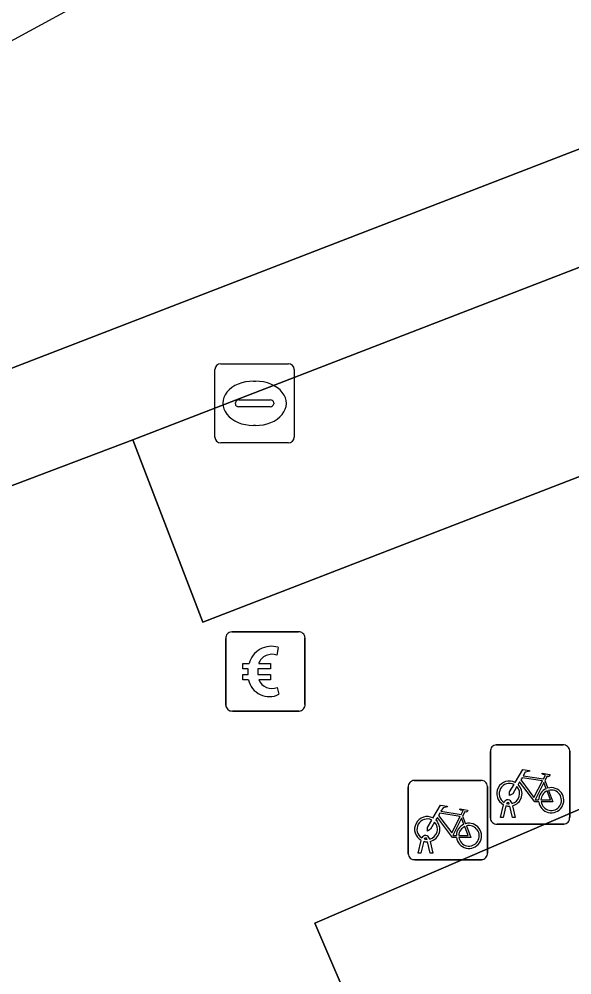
# Model space of a CAD drawing. Extents: x 159371 to 159986, y 382987 to 383597.
# Drawn here: x 159591.33 to 159598.3, y 383537.86 to 383549.93 of the extents above; entities that cross this region are included whole.
import ezdxf

# ---------------------------------------------------------------- set-up
doc = ezdxf.new("R2010")
doc.units = 0
for name, color, linetype in [('IMGEO_Betaalautomaat', 7, 'Continuous'), ('IMGEO_Fietsenrek', 7, 'Continuous'), ('IMGEO_Kolk', 7, 'Continuous'), ('IMGEO_Pand', 7, 'Continuous'), ('IMGEO_Parkeervlak_open', 7, 'Continuous'), ('IMGEO_Rijbaan_lokaal_gesloten', 7, 'Continuous'), ('IMGEO_Rijbaan_lokaal_open', 7, 'Continuous'), ('IMGEO_Voetpad_open', 7, 'Continuous')]:
    doc.layers.add(name, color=color, linetype=linetype)

msp = doc.modelspace()

# ---------------------------------------------------------------- linework, layer by layer
at = {"layer": 'IMGEO_Betaalautomaat'}
for p, q in [((159594.009, 383542.192), (159594.85, 383542.192)), ((159594.85, 383542.192), (159594.009, 383542.192)), ((159594.933, 383542.118), (159594.933, 383541.277)), ((159594.933, 383541.277), (159594.933, 383542.118)), ((159593.934, 383541.268), (159593.934, 383542.109)), ((159593.934, 383542.109), (159593.934, 383541.268)), ((159594.596, 383541.997), (159594.579, 383541.897)), ((159594.217, 383541.656), (159594.217, 383541.724)), ((159594.338, 383541.724), (159594.338, 383541.656)), ((159594.583, 383541.491), (159594.605, 383541.404)), ((159594.859, 383541.193), (159594.018, 383541.193)), ((159594.018, 383541.193), (159594.859, 383541.193))]:
    msp.add_line(p, q, dxfattribs=at)
for points in [[(159594.217, 383541.724), (159594.148, 383541.724), (159594.148, 383541.793), (159594.227, 383541.793)], [(159594.349, 383541.793), (159594.496, 383541.793), (159594.496, 383541.724), (159594.338, 383541.724)], [(159594.222, 383541.587), (159594.148, 383541.587), (159594.148, 383541.656), (159594.217, 383541.656)], [(159594.338, 383541.656), (159594.496, 383541.656), (159594.496, 383541.587), (159594.352, 383541.587)]]:
    msp.add_lwpolyline(points, dxfattribs=at)
for centre, radius, start, end in [((159594.012, 383542.115), 0.0779, 92.4484, 184.2845), ((159594.012, 383542.115), 0.0779, 92.4484, 184.2845), ((159594.856, 383542.115), 0.0779, 2.4484, 94.2845), ((159594.856, 383542.115), 0.0779, 2.4484, 94.2845), ((159594.51, 383541.717), 0.293, 73.014, 165.0139), ((159594.516, 383541.73), 0.179, 69.3236, 159.5683), ((159594.483, 383541.642), 0.267, 191.8096, 297.0389), ((159594.516, 383541.657), 0.179, 202.7625, 291.8693), ((159594.012, 383541.271), 0.0779, 182.4484, 274.2845), ((159594.012, 383541.271), 0.0779, 182.4484, 274.2845), ((159594.856, 383541.271), 0.0779, 272.4484, 4.2845), ((159594.856, 383541.271), 0.0779, 272.4484, 4.2845)]:
    msp.add_arc(centre, radius, start, end, dxfattribs=at)
at = {"layer": 'IMGEO_Fietsenrek'}
for p, q in [((159597.271, 383539.841), (159597.271, 383540.682)), ((159597.271, 383540.682), (159597.271, 383539.841)), ((159597.346, 383540.766), (159598.187, 383540.766)), ((159598.187, 383540.766), (159597.346, 383540.766)), ((159598.271, 383540.691), (159598.271, 383539.85)), ((159598.271, 383539.85), (159598.271, 383540.691)), ((159596.309, 383540.317), (159597.15, 383540.317)), ((159597.15, 383540.317), (159596.309, 383540.317)), ((159597.958, 383540.315), (159597.994, 383540.22)), ((159596.234, 383539.392), (159596.234, 383540.233)), ((159596.234, 383540.233), (159596.234, 383539.392)), ((159597.234, 383540.242), (159597.234, 383539.401)), ((159597.234, 383539.401), (159597.234, 383540.242)), ((159597.398, 383539.85), (159597.437, 383540.01)), ((159597.467, 383539.998), (159597.432, 383539.85)), ((159597.509, 383540.022), (159597.508, 383540.026)), ((159597.55, 383539.85), (159597.516, 383539.992)), ((159597.54, 383540.033), (159597.541, 383540.026)), ((159597.548, 383539.996), (159597.583, 383539.85)), ((159596.921, 383539.866), (159596.957, 383539.771)), ((159597.432, 383539.85), (159597.398, 383539.85)), ((159597.583, 383539.85), (159597.55, 383539.85)), ((159598.196, 383539.766), (159597.355, 383539.766)), ((159597.355, 383539.766), (159598.196, 383539.766)), ((159596.503, 383539.584), (159596.504, 383539.577)), ((159596.361, 383539.401), (159596.4, 383539.561)), ((159596.43, 383539.549), (159596.395, 383539.401)), ((159596.472, 383539.573), (159596.471, 383539.577)), ((159596.513, 383539.401), (159596.479, 383539.543)), ((159596.511, 383539.547), (159596.546, 383539.401)), ((159596.395, 383539.401), (159596.361, 383539.401)), ((159596.546, 383539.401), (159596.513, 383539.401)), ((159597.159, 383539.317), (159596.318, 383539.317)), ((159596.318, 383539.317), (159597.159, 383539.317))]:
    msp.add_line(p, q, dxfattribs=at)
for points in [[(159597.584, 383540.292), (159597.679, 383540.456), (159597.765, 383540.442), (159597.767, 383540.433), (159597.711, 383540.422), (159597.684, 383540.377), (159597.94, 383540.336)], [(159597.927, 383540.311), (159597.67, 383540.352), (159597.653, 383540.323), (159597.82, 383540.103), (159597.927, 383540.311)], [(159597.94, 383540.336), (159597.965, 383540.385), (159597.959, 383540.389), (159597.936, 383540.393), (159597.924, 383540.4), (159597.923, 383540.403), (159597.925, 383540.408), (159598.02, 383540.393), (159598.022, 383540.383), (159598.012, 383540.37), (159598, 383540.364), (159597.986, 383540.37), (159597.958, 383540.315)], [(159597.605, 383540.24), (159597.553, 383540.15), (159597.513, 383540.125), (159597.514, 383540.172), (159597.569, 383540.266)], [(159597.88, 383540.048), (159597.83, 383540.048), (159597.639, 383540.299), (159597.62, 383540.267)], [(159597.975, 383540.213), (159597.945, 383540.29), (159597.836, 383540.072), (159597.879, 383540.072)], [(159597.909, 383540.072), (159598.029, 383540.071), (159597.985, 383540.185)], [(159598.005, 383540.192), (159598.06, 383540.047), (159597.91, 383540.047)], [(159596.547, 383539.843), (159596.642, 383540.007), (159596.728, 383539.993), (159596.73, 383539.984), (159596.674, 383539.973), (159596.647, 383539.928), (159596.903, 383539.887)], [(159596.903, 383539.887), (159596.928, 383539.936), (159596.922, 383539.94), (159596.899, 383539.944), (159596.887, 383539.951), (159596.886, 383539.954), (159596.888, 383539.959), (159596.983, 383539.944), (159596.985, 383539.934), (159596.975, 383539.921), (159596.963, 383539.915), (159596.949, 383539.921), (159596.921, 383539.866)], [(159596.843, 383539.599), (159596.793, 383539.599), (159596.602, 383539.85), (159596.583, 383539.818)], [(159596.89, 383539.862), (159596.633, 383539.903), (159596.616, 383539.874), (159596.783, 383539.654), (159596.89, 383539.862)], [(159596.938, 383539.764), (159596.908, 383539.841), (159596.799, 383539.623), (159596.842, 383539.623)], [(159596.568, 383539.791), (159596.516, 383539.701), (159596.476, 383539.676), (159596.477, 383539.723), (159596.532, 383539.817)], [(159596.872, 383539.623), (159596.992, 383539.622), (159596.948, 383539.736)], [(159596.968, 383539.743), (159597.023, 383539.598), (159596.873, 383539.598)]]:
    msp.add_lwpolyline(points, dxfattribs=at)
for centre, radius, start, end in [((159597.349, 383540.688), 0.0779, 92.4484, 184.2845), ((159597.349, 383540.688), 0.0779, 92.4484, 184.2845), ((159598.193, 383540.688), 0.0779, 2.4484, 94.2845), ((159598.193, 383540.688), 0.0779, 2.4484, 94.2845), ((159596.312, 383540.239), 0.0779, 92.4484, 184.2845), ((159596.312, 383540.239), 0.0779, 92.4484, 184.2845), ((159597.156, 383540.239), 0.0779, 2.4484, 94.2845), ((159597.156, 383540.239), 0.0779, 2.4484, 94.2845), ((159597.511, 383540.151), 0.159, 62.6766, 242.1369), ((159597.511, 383540.151), 0.129, 63.3192, 238.903), ((159597.511, 383540.151), 0.129, 283.6043, 43.4302), ((159597.511, 383540.151), 0.159, 283.5766, 46.6042), ((159598.038, 383540.067), 0.159, 113.3408, 178.3217), ((159598.038, 383540.067), 0.159, 187.0065, 105.7708), ((159598.038, 383540.067), 0.129, 113.923, 177.9556), ((159598.038, 383540.067), 0.129, 188.6715, 104.5883), ((159597.491, 383540.022), 0.0499, 12.8025, 158.6934), ((159597.511, 383540.151), 0.159, 253.9967, 271.7867), ((159597.491, 383540.022), 0.0174, 12.8025, 163.4502), ((159597.511, 383540.151), 0.129, 253.415, 269.0204), ((159596.474, 383539.702), 0.159, 62.6766, 242.1369), ((159596.474, 383539.702), 0.129, 63.3192, 238.903), ((159597.349, 383539.844), 0.0779, 182.4484, 274.2845), ((159597.349, 383539.844), 0.0779, 182.4484, 274.2845), ((159598.193, 383539.844), 0.0779, 272.4484, 4.2845), ((159598.193, 383539.844), 0.0779, 272.4484, 4.2845), ((159596.474, 383539.702), 0.129, 283.6043, 43.4302), ((159596.474, 383539.702), 0.159, 283.5766, 46.6042), ((159597.001, 383539.618), 0.159, 113.3408, 178.3217), ((159597.001, 383539.618), 0.159, 187.0065, 105.7708), ((159597.001, 383539.618), 0.129, 113.923, 177.9556), ((159597.001, 383539.618), 0.129, 188.6715, 104.5883), ((159596.454, 383539.573), 0.0499, 12.8025, 158.6934), ((159596.454, 383539.573), 0.0174, 12.8025, 163.4502), ((159596.474, 383539.702), 0.129, 253.415, 269.0204), ((159596.474, 383539.702), 0.159, 253.9967, 271.7867), ((159596.312, 383539.395), 0.0779, 182.4484, 274.2845), ((159596.312, 383539.395), 0.0779, 182.4484, 274.2845), ((159597.156, 383539.395), 0.0779, 272.4484, 4.2845), ((159597.156, 383539.395), 0.0779, 272.4484, 4.2845)]:
    msp.add_arc(centre, radius, start, end, dxfattribs=at)
at = {"layer": 'IMGEO_Kolk'}
for p, q in [((159593.796, 383544.651), (159593.796, 383545.503)), ((159593.871, 383545.577), (159594.723, 383545.577)), ((159594.797, 383545.503), (159594.797, 383544.651)), ((159594.284, 383545.357), (159594.309, 383545.357)), ((159594.055, 383545.071), (159594.055, 383545.083)), ((159594.493, 383545.034), (159594.095, 383545.034)), ((159594.098, 383545.12), (159594.496, 383545.12)), ((159594.539, 383545.083), (159594.539, 383545.071)), ((159594.307, 383544.797), (159594.282, 383544.797)), ((159594.723, 383544.577), (159593.871, 383544.577))]:
    msp.add_line(p, q, dxfattribs=at)
for points in [[(159593.796, 383544.651), (159593.796, 383545.503)], [(159593.871, 383545.577), (159594.723, 383545.577)], [(159594.797, 383545.503), (159594.797, 383544.651)], [(159594.723, 383544.577), (159593.871, 383544.577)]]:
    msp.add_lwpolyline(points, dxfattribs=at)
for centre, radius, start, end in [((159593.873, 383545.501), 0.0765, 91.552, 178.448), ((159593.873, 383545.501), 0.0765, 91.552, 178.448), ((159594.721, 383545.501), 0.0765, 1.552, 88.448), ((159594.721, 383545.501), 0.0765, 1.552, 88.448), ((159594.095, 383545.08), 0.0403, 85.8775, 175.7526), ((159594.092, 383545.07), 0.0366, 178.938, 274.7102), ((159594.496, 383545.077), 0.043, 264.8664, 352.4533), ((159594.5, 383545.082), 0.0386, 1.7309, 96.639), ((159593.873, 383544.653), 0.0765, 181.552, 268.448), ((159593.873, 383544.653), 0.0765, 181.552, 268.448), ((159594.721, 383544.653), 0.0765, 271.552, 358.448), ((159594.721, 383544.653), 0.0765, 271.552, 358.448)]:
    msp.add_arc(centre, radius, start, end, dxfattribs=at)
for centre, major_axis, ratio, start_param, end_param in [((159594.283, 383545.077), (-0.387, 0.002), 0.722429, 4.712389, 7.853982), ((159594.308, 383545.077), (-0.39, 0.002), 0.717154, 1.570796, 4.712389)]:
    msp.add_ellipse(centre, major_axis=major_axis, ratio=ratio, start_param=start_param, end_param=end_param, dxfattribs=at)
at = {"layer": 'IMGEO_Pand'}
msp.add_lwpolyline([(159630.263, 383553.702), (159614.892, 383547.056), (159595.056, 383538.515), (159596.126, 383536.025), (159576.35, 383527.523), (159561.396, 383521.059)], dxfattribs=at)
at = {"layer": 'IMGEO_Parkeervlak_open'}
msp.add_lwpolyline([(159621.788, 383555.845), (159592.76, 383544.616), (159593.644, 383542.314), (159622.719, 383553.571)], close=True, dxfattribs=at)
at = {"layer": 'IMGEO_Rijbaan_lokaal_gesloten'}
msp.add_lwpolyline([(159621.788, 383555.845), (159621.266, 383557.067), (159601.118, 383549.342), (159588.74, 383544.556), (159575.588, 383539.471), (159576.124, 383538.179), (159587.149, 383542.49), (159592.76, 383544.616)], close=True, dxfattribs=at)
at = {"layer": 'IMGEO_Rijbaan_lokaal_open'}
msp.add_lwpolyline([(159715.609, 383596.852), (159663.509, 383577.196), (159637.938, 383567.886), (159619.725, 383561.254), (159619.862, 383560.923), (159615.549, 383559.357), (159597.957, 383552.488), (159592.721, 383550.465), (159575.021, 383540.839), (159575.021, 383540.839), (159575.457, 383539.787), (159575.588, 383539.471), (159588.74, 383544.556), (159601.118, 383549.342), (159621.266, 383557.067), (159621.788, 383555.845), (159626.735, 383557.739), (159626.771, 383557.757), (159647.334, 383565.734), (159647.474, 383565.772), (159672.358, 383575.388), (159678.021, 383577.448), (159694.12, 383583.203)], dxfattribs=at)
at = {"layer": 'IMGEO_Voetpad_open'}
for points in [[(159626.735, 383557.739), (159621.788, 383555.845), (159622.719, 383553.571), (159593.644, 383542.314), (159592.76, 383544.616), (159587.149, 383542.49), (159588.036, 383540.14), (159577.033, 383535.85), (159576.124, 383538.179)], [(159595.056, 383538.515), (159614.892, 383547.056), (159630.263, 383553.702), (159633.614, 383557.28)], [(159564.226, 383531.645), (159560.701, 383529.313), (159545.608, 383519.212), (159543.962, 383518.05), (159542.987, 383517.287), (159548.369, 383509.883), (159553.803, 383513.798), (159554.458, 383512.889), (159557.863, 383515.315), (159557.41, 383516.394), (159562.464, 383518.516), (159561.396, 383521.059), (159576.35, 383527.523), (159596.126, 383536.025), (159595.056, 383538.515)]]:
    msp.add_lwpolyline(points, dxfattribs=at)

doc.saveas('drawing.dxf')
